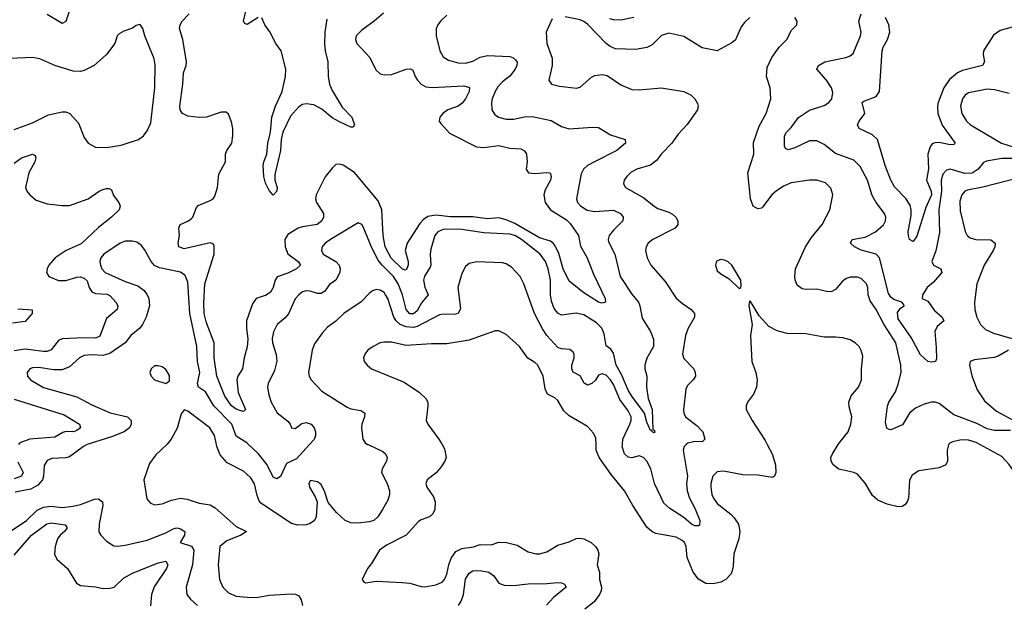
# Model space of a CAD drawing. Header units: inches. Extents: x 1843162 to 1959474, y 907081 to 1016326.
# Tile 460 of 656: x 1890901 to 1896223, y 989142 to 992298. Entities that reach past the tile are written whole.
import ezdxf

# ---------------------------------------------------------------- set-up
doc = ezdxf.new("R2010")
doc.units = ezdxf.units.IN
doc.header["$MEASUREMENT"] = 0
doc.layers.add('B8998', color=7, linetype='Continuous')
doc.layers.add('B8999', color=7, linetype='Continuous')

msp = doc.modelspace()

# ---------------------------------------------------------------- linework, layer by layer
at = {"layer": 'B8998', "color": 5}
for points, elevation in [([(1891264.6, 990000), (1891244.9, 989990), (1891170, 989934.3), (1891150, 989929.2), (1891074.8, 989925.2), (1891050, 989914.5), (1891033.2, 989886.8), (1891029.6, 989830), (1891023.6, 989810), (1890999.2, 989780.8), (1890960.4, 989759.6), (1890876.9, 989743.1)], 540), ([(1891695.5, 990000), (1891635.9, 989944.1), (1891602.3, 989897.7), (1891572.4, 989810), (1891587.4, 989707.4), (1891605.2, 989685.2), (1891630, 989674.4), (1891670, 989679.6), (1891721, 989699), (1891770, 989711), (1891805.9, 989705.9), (1891870, 989683.6), (1891930, 989673.8), (1891957.4, 989657.4), (1892070, 989556.5), (1892127.3, 989530), (1892096.3, 989510), (1892019.4, 989480.6), (1891982.7, 989450), (1891974.2, 989350), (1891981.2, 989270), (1891998, 989230), (1892030, 989198), (1892070, 989179.7), (1892150, 989173.7), (1892190, 989175.3), (1892250, 989186), (1892370, 989192.7), (1892391, 989191), (1892410, 989181.7), (1892421.3, 989161.3), (1892428.8, 989130)], 560), ([(1892784.4, 990000), (1892863, 989963), (1892878.7, 989950), (1892887.4, 989930), (1892883.1, 989910), (1892860.3, 989870), (1892856.9, 989850), (1892886.7, 989790), (1892899, 989750), (1892900.2, 989730), (1892890, 989699.5), (1892861.5, 989650), (1892836, 989610), (1892814.9, 989590), (1892790, 989582.2), (1892730, 989575), (1892690, 989578), (1892660.5, 989590), (1892612.2, 989632.2), (1892567.4, 989687.4), (1892550, 989743.7), (1892530, 989783.5), (1892510, 989799.2), (1892473.4, 989806.6), (1892463.1, 989790), (1892466.3, 989770), (1892497.3, 989717.3), (1892507.9, 989690), (1892502.8, 989610), (1892494.4, 989590), (1892470, 989572.7), (1892450, 989567.1), (1892404.9, 989564.9), (1892370, 989573.8), (1892204, 989684), (1892195.3, 989695.3), (1892184.9, 989724.9), (1892170, 989787.6), (1892150, 989821), (1892110, 989856.8), (1892022.2, 989902.2), (1891984, 989944), (1891965.8, 989990), (1891963.8, 990000)], 560), ([(1892467.7, 990000), (1892396.8, 989923.2), (1892342.7, 989897.3), (1892310, 989828.2), (1892290, 989815.4), (1892270, 989824.7), (1892237.8, 989890), (1892190, 989951.2), (1892138.2, 990000)], 540), ([(1893184, 990000), (1893197.5, 989977.5), (1893206.4, 989930), (1893199.3, 989910), (1893179.7, 989880.3), (1893151.7, 989848.3), (1893103.7, 989810), (1893096, 989790), (1893101.5, 989770), (1893137, 989717), (1893145.8, 989690), (1893144.7, 989650), (1893134.6, 989625.4), (1893116.4, 989610), (1893070, 989594.2), (1893055.5, 989584.5), (1892989.1, 989510.9), (1892883.5, 989456.5), (1892845.3, 989430), (1892802.8, 989357.2), (1892781, 989330), (1892752, 989270), (1892759.6, 989259.6), (1892770, 989252), (1892830, 989261.6), (1892970, 989254.6), (1893010, 989250.3), (1893070, 989232.2), (1893090, 989230.3), (1893150, 989241.8), (1893183.7, 989256.3), (1893197.2, 989270), (1893210, 989299.1), (1893220.6, 989350), (1893233.7, 989386.3), (1893257.5, 989422.5), (1893290, 989438.5), (1893352.9, 989447.1), (1893390, 989460.5), (1893450, 989458.3), (1893490, 989472.1), (1893531.6, 989471.6), (1893590, 989455.8), (1893650, 989421.1), (1893690, 989410.2), (1893710, 989409.3), (1893750, 989420.2), (1893810, 989456.5), (1893870, 989474.6), (1893908.1, 989491.9), (1893930, 989493.8), (1893950.2, 989490.2), (1893990, 989470.3), (1894013.7, 989450), (1894026.3, 989430), (1894030.2, 989410), (1894022.2, 989350), (1894034, 989310), (1894034, 989270), (1894046, 989230), (1894044.3, 989210), (1894034.6, 989190), (1894006.1, 989150), (1893955.5, 989110)], 580), ([(1894941.9, 990000), (1894967.9, 989950), (1894986.3, 989890), (1894988.5, 989850), (1894980.5, 989830), (1894970, 989822.4), (1894890, 989834.6), (1894810, 989836.8), (1894704.3, 989855.7), (1894670, 989852.4), (1894647.4, 989830), (1894636.1, 989790), (1894635.8, 989770), (1894642.8, 989730), (1894651.4, 989710), (1894670, 989682.3), (1894744.2, 989624.2), (1894763.5, 989603.5), (1894785.2, 989570), (1894793.6, 989530), (1894787.8, 989490), (1894760.2, 989410), (1894758.1, 989341.9), (1894750.2, 989310), (1894742.6, 989297.4), (1894717.4, 989270), (1894690, 989256.8), (1894650, 989247.5), (1894610, 989249.9), (1894570, 989272.8), (1894541.4, 989310), (1894509.3, 989389.3), (1894502.3, 989450), (1894493.7, 989470), (1894482.3, 989482.3), (1894450, 989499.4), (1894338.9, 989518.9), (1894317.1, 989530), (1894290, 989552.9), (1894214, 989670), (1894169.8, 989750), (1894097.7, 989837.7), (1894032.1, 989930), (1894017.3, 989970), (1894016.1, 990000)], 580), ([(1894503.3, 990000), (1894492.9, 989990), (1894486.5, 989970), (1894510.1, 989830), (1894505.2, 989790), (1894507.8, 989750), (1894520.7, 989710), (1894550, 989655.8), (1894576.8, 989590), (1894575.1, 989564.9), (1894570, 989560.4), (1894550, 989560.9), (1894531.1, 989570), (1894490, 989605.5), (1894414.5, 989654.5), (1894382.8, 989682.8), (1894331.1, 989790), (1894311.6, 989870), (1894290.7, 989910), (1894272, 989930), (1894250, 989939.8), (1894210, 989928.6), (1894190, 989931.9), (1894170, 989949.7), (1894157.6, 989990), (1894158.3, 990000)], 560), ([(1895922, 990000), (1895921.1, 989998.9), (1895913.1, 989970), (1895915.2, 989910), (1895906, 989890), (1895870, 989874.5), (1895761.7, 989858.3), (1895724.6, 989835.4), (1895710, 989808), (1895704.2, 989710), (1895697, 989690), (1895684.9, 989675.1), (1895670, 989666), (1895650, 989663.5), (1895590, 989677.6), (1895539.4, 989699.4), (1895510, 989724.7), (1895470, 989791.2), (1895430, 989839.7), (1895410, 989849.7), (1895327.9, 989867.9), (1895296.9, 989890), (1895286.3, 989910), (1895285.4, 989930), (1895293.3, 989950), (1895325.4, 990000)], 580), ([(1896569.4, 990000), (1896630, 989943.5), (1896650, 989928.7), (1896710, 989898.6), (1896791.7, 989870), (1896797.6, 989850), (1896742.3, 989810), (1896731.3, 989790), (1896730.2, 989769.8), (1896723.7, 989756.3), (1896711.4, 989748.6), (1896635.4, 989795.4), (1896490, 989860.2), (1896447.1, 989872.9), (1896410, 989876.8), (1896382.4, 989870), (1896364.9, 989850), (1896357.4, 989802.6), (1896350, 989795.1), (1896330, 989798.5), (1896306, 989810), (1896250, 989892.7), (1896210, 989936.5), (1896091.2, 990000)], 580), ([(1890890, 989907.2), (1890919.5, 989850), (1890911.1, 989830), (1890870, 989814.2)], 520), ([(1890850, 989529.4), (1890938, 989590), (1890995.2, 989644.8), (1891030, 989662.2), (1891070, 989667.2), (1891130, 989659.6), (1891190, 989666.8), (1891230, 989675.4), (1891304.9, 989704.9), (1891326.7, 989706.7), (1891348.8, 989690), (1891350.2, 989670.2), (1891330.2, 989570), (1891329, 989529), (1891339.3, 989510), (1891370, 989477.1), (1891410, 989453.4), (1891430.3, 989450.3), (1891470, 989455.8), (1891590, 989482.9), (1891690, 989523), (1891730, 989544.6), (1891750, 989549.3), (1891770, 989545.4), (1891793.1, 989530), (1891791.5, 989510), (1891768.4, 989470), (1891830, 989450.2), (1891841.9, 989430), (1891834.6, 989350), (1891799.7, 989230), (1891804.9, 989190), (1891823.5, 989163.5), (1891861.5, 989130)], 540), ([(1890870, 989401.6), (1890964.9, 989510), (1891048.2, 989571.8), (1891070, 989576.5), (1891146.2, 989566.2), (1891157.1, 989550), (1891142.6, 989530), (1891118.6, 989510), (1891105.5, 989490), (1891091.8, 989450), (1891088, 989408), (1891100.6, 989380.6), (1891158.3, 989330), (1891207.6, 989250), (1891230, 989238.2), (1891311.2, 989231.2), (1891350, 989222.3), (1891390, 989223.5), (1891410.4, 989229.6), (1891462.4, 989277.6), (1891510, 989305.2), (1891650, 989359.9), (1891690.4, 989370), (1891700.6, 989350), (1891693.4, 989330), (1891628.3, 989231.7), (1891612.5, 989190), (1891607.7, 989127.7)], 520), ([(1893273.1, 989130), (1893287.1, 989152.9), (1893299.9, 989190), (1893310, 989272), (1893330, 989304.7), (1893350, 989317.1), (1893390, 989318.7), (1893437.1, 989310), (1893464, 989290), (1893491, 989251), (1893520.1, 989240.1), (1893570, 989238.1), (1893650, 989247.4), (1893750, 989248.2), (1893810, 989254), (1893830, 989253), (1893845.8, 989245.8), (1893854.6, 989230), (1893786.1, 989173.9), (1893747.4, 989132.6)], 560)]:
    msp.add_lwpolyline(points, dxfattribs=dict(at, elevation=elevation))
at = {"layer": 'B8999', "color": 5}
for points, elevation in [([(1892190, 992309.9), (1892130, 992272.8), (1892116.9, 992276.9), (1892110.9, 992290), (1892142.7, 992430)], 480), ([(1891175.8, 992364.2), (1891150, 992287.3), (1891130, 992277.7), (1891050, 992325.6)], 520), ([(1892866.5, 992333.5), (1892817.5, 992290), (1892750, 992241.9), (1892719.8, 992210), (1892715.5, 992190), (1892723.5, 992170), (1892793.6, 992093.6), (1892826, 992026), (1892850, 992005), (1892870, 991999), (1892910, 992001.8), (1892990, 992030.1), (1893012.8, 992032.8), (1893025.5, 992025.5), (1893038.8, 991990), (1893051.5, 991970), (1893070.3, 991950), (1893095.7, 991935.7), (1893130.8, 991930.8), (1893300.9, 991940.9), (1893331.9, 991931.9), (1893330.2, 991910), (1893310.1, 991870), (1893293.1, 991846.9), (1893270, 991830.6), (1893214.9, 991810), (1893187.7, 991790), (1893171.8, 991770), (1893168.5, 991750), (1893176.3, 991736.3), (1893224.1, 991684.1), (1893370, 991610.2), (1893410, 991607.1), (1893490, 991618.2), (1893550, 991602.9), (1893610, 991599.5), (1893628.7, 991588.7), (1893639.5, 991570), (1893643.1, 991530), (1893638, 991490), (1893650.4, 991470.4), (1893686.2, 991466.2), (1893750, 991471.8), (1893768.9, 991468.9), (1893774.3, 991450), (1893769.2, 991430), (1893741.7, 991378.3), (1893734.3, 991350), (1893741.8, 991310), (1893769.3, 991270), (1893855.9, 991215.9), (1893875.4, 991195.4), (1893920.7, 991130), (1893932.7, 991072.7), (1893968.9, 991010), (1894002.3, 990922.3), (1894066, 990790), (1894067.3, 990770), (1894050, 990765.3), (1894028.4, 990770), (1893950, 990820.3), (1893870, 990884.6), (1893839, 990950), (1893814.4, 991034.4), (1893795.9, 991075.9), (1893784.7, 991090), (1893770, 991099.7), (1893710, 991117.4), (1893576.2, 991196.2), (1893530, 991215.7), (1893490, 991226), (1893430, 991220.6), (1893350, 991232.6), (1893230, 991232), (1893150, 991240.8), (1893106.4, 991233.6), (1893082.6, 991217.4), (1893063.4, 991196.6), (1892994.7, 991090), (1892984.6, 991050), (1893001, 990990), (1893000.6, 990970), (1892990, 990943.1), (1892970, 990948.2), (1892908.3, 991008.3), (1892876.5, 991070), (1892864.5, 991130), (1892857.7, 991270), (1892838.5, 991318.5), (1892710, 991470.9), (1892650, 991511.4), (1892630, 991517.2), (1892610, 991514), (1892590, 991495.8), (1892552.5, 991447.5), (1892503.2, 991350), (1892500.2, 991330), (1892504.1, 991310), (1892542.3, 991250), (1892542.8, 991230), (1892534.6, 991210), (1892508.9, 991190), (1892430, 991178.5), (1892406.3, 991170), (1892350, 991136.2), (1892333.4, 991110), (1892335.1, 991070), (1892350, 991031.5), (1892405.8, 990990), (1892418.3, 990970), (1892396.5, 990950), (1892350, 990927.3), (1892293.2, 990906.8), (1892280.7, 990890), (1892270.9, 990850), (1892256.4, 990823.6), (1892232.6, 990807.4), (1892179.5, 990790), (1892158.4, 990761.6), (1892126.7, 990670), (1892126.1, 990630), (1892134.4, 990570), (1892130.6, 990529.4), (1892114, 990470), (1892104.7, 990410), (1892079.7, 990370), (1892074.5, 990350), (1892081.3, 990281.3), (1892120.4, 990190), (1892110, 990179.6), (1892090, 990184.6), (1892070, 990192.4), (1892046.4, 990210), (1892010, 990261.5), (1891966, 990370), (1891951.1, 990470), (1891952.4, 990550), (1891910, 990659.3), (1891898, 990710), (1891895.8, 990764.2), (1891901, 990870), (1891951.3, 991030), (1891952.7, 991072.7), (1891945.9, 991085.9), (1891930, 991091.4), (1891790, 991059.5), (1891761.1, 991070), (1891756.8, 991090), (1891763.7, 991130), (1891760.6, 991170), (1891767.7, 991190), (1891810, 991207.9), (1891830, 991222.2), (1891836.8, 991230), (1891857, 991283), (1891866.2, 991293.8), (1891930, 991320.3), (1891945.6, 991330), (1891955.7, 991344.3), (1891969.8, 991390), (1891977.5, 991462.5), (1892012.8, 991530), (1892013.4, 991570), (1892019.5, 991590), (1892047.6, 991630), (1892053.3, 991670), (1892053.2, 991710), (1892046.1, 991746.1), (1892030, 991787.6), (1892017.3, 991797.3), (1891990, 991798), (1891910, 991771.6), (1891870, 991769.3), (1891810, 991776.3), (1891781.5, 991790), (1891767.5, 991810), (1891766.5, 991830), (1891783.1, 991950), (1891785.2, 992010), (1891799.9, 992050), (1891802.1, 992070), (1891782.6, 992190), (1891764.7, 992250), (1891767.8, 992270), (1891779.1, 992290), (1891817.1, 992330)], 520), ([(1892560.7, 992300.7), (1892550.1, 992229.9), (1892548.8, 992168.8), (1892552.4, 992130), (1892566.3, 992070), (1892567.8, 991990), (1892574.9, 991950), (1892590, 991915.4), (1892644.1, 991824.1), (1892696, 991770), (1892710.3, 991729.7), (1892702.8, 991717.2), (1892690, 991716.9), (1892630, 991745.2), (1892590, 991767.9), (1892534.2, 991814.2), (1892490, 991837), (1892450, 991842.8), (1892430, 991838.8), (1892410, 991827.1), (1892364.6, 991775.4), (1892323.3, 991690), (1892314.1, 991650), (1892309.5, 991590), (1892279.5, 991460.5), (1892280.6, 991430), (1892292.3, 991390), (1892290.7, 991370), (1892270, 991349.6), (1892250, 991374.5), (1892230, 991413.6), (1892219.6, 991450), (1892215.9, 991510), (1892219.6, 991530), (1892237, 991570), (1892241.6, 991630), (1892257, 991690), (1892263, 991770), (1892283, 991830), (1892320.1, 991910), (1892338, 991990), (1892340.1, 992030), (1892314.3, 992130), (1892285.2, 992170), (1892252, 992232), (1892225.3, 992270), (1892210, 992307.2)], 480), ([(1893210, 992323.1), (1893176, 992290), (1893160.2, 992270), (1893151.3, 992248.7), (1893152.3, 992210), (1893172.4, 992130), (1893190, 992097), (1893218.8, 992078.8), (1893270, 992065.2), (1893310, 992063.5), (1893350, 992073), (1893390, 992095.8), (1893430, 992103.5), (1893550, 992099.2), (1893570, 992092.4), (1893581.3, 992081.3), (1893589, 992069), (1893588, 992050), (1893578.8, 992030), (1893550, 991991.8), (1893510, 991961), (1893485.9, 991934.1), (1893470.8, 991910), (1893455.2, 991870), (1893450.2, 991850), (1893453.1, 991810), (1893466.3, 991786.3), (1893488, 991770), (1893530, 991760.2), (1893570, 991759.1), (1893630, 991773), (1893670, 991775.3), (1893773, 991753), (1893830, 991720.3), (1893870, 991707.7), (1893997.6, 991717.6), (1894030, 991715.6), (1894094.6, 991674.6), (1894173.4, 991650), (1894175.8, 991630), (1894127.9, 991590), (1894007.2, 991530), (1893970, 991508.7), (1893949.1, 991490), (1893936.4, 991463.6), (1893911.1, 991330), (1893916.5, 991310), (1893931.4, 991291.4), (1893968, 991268), (1894010, 991260.7), (1894110, 991268.7), (1894148.9, 991250), (1894162, 991230), (1894161.7, 991210), (1894110, 991160.3), (1894086.8, 991130), (1894082.2, 991110), (1894084.2, 991095.8), (1894118.1, 991030), (1894146.7, 990910), (1894210, 990813.6), (1894245.7, 990770), (1894253.6, 990750), (1894264.5, 990684.5), (1894310, 990612.4), (1894326.2, 990570), (1894326, 990530), (1894290, 990467.3), (1894278.9, 990430), (1894279.7, 990410), (1894291.1, 990370), (1894288.3, 990310), (1894298.4, 990250), (1894318.9, 990190), (1894322.5, 990082.5), (1894330, 990080.7), (1894333.2, 990066.8), (1894330, 990064.2), (1894319.3, 990070), (1894317.5, 990077.5), (1894310, 990076.2), (1894290, 990120.9), (1894278.5, 990170), (1894210, 990261.4), (1894190, 990295.4), (1894156.2, 990376.2), (1894124.6, 990430), (1894110, 990494.7), (1894095.8, 990515.8), (1894070, 990534), (1894059.1, 990599.1), (1894046.7, 990630), (1894018.8, 990658.8), (1893950, 990702.4), (1893909.1, 990710.9), (1893830, 990700.3), (1893810, 990711), (1893790, 990736.4), (1893775.7, 990775.7), (1893769.9, 990810.1), (1893769.9, 990890.1), (1893757.5, 990950), (1893742.7, 990990), (1893713.8, 991030), (1893612.2, 991110), (1893577.3, 991130), (1893550, 991138.8), (1893410, 991145.3), (1893290, 991163.2), (1893210, 991165.7), (1893190, 991162.6), (1893160.3, 991150), (1893143.9, 991130), (1893123.4, 991056.6), (1893119.3, 991030), (1893123, 990970), (1893120.1, 990959.9), (1893088.4, 990911.6), (1893083.8, 990890), (1893090, 990852), (1893108.7, 990810), (1893073.4, 990766.6), (1893050, 990723.4), (1893030, 990708), (1893010, 990707.1), (1892989.9, 990729.9), (1892970.3, 990810), (1892946.4, 990870), (1892920.3, 990910), (1892859.9, 990970), (1892837.9, 990997.9), (1892804, 991064), (1892757.2, 991177.2), (1892750, 991189.6), (1892730, 991199.5), (1892580.3, 991110), (1892551.8, 991090), (1892535.6, 991070), (1892531.6, 991050), (1892541.7, 991030), (1892608.9, 990990), (1892627.3, 990970), (1892633.2, 990950), (1892630.2, 990930), (1892610.2, 990890), (1892574.7, 990865.3), (1892549.5, 990830.5), (1892530, 990816.8), (1892510, 990817), (1892470, 990829.8), (1892450, 990831.6), (1892430, 990825.6), (1892410, 990810.9), (1892390, 990787.8), (1892353.5, 990706.5), (1892335.1, 990684.9), (1892292, 990650), (1892272.7, 990610), (1892265.8, 990574.2), (1892266.5, 990550), (1892287.3, 990487.3), (1892290.9, 990450.9), (1892278.4, 990401.6), (1892244.6, 990330), (1892241, 990310), (1892246.5, 990270), (1892260.7, 990230), (1892292.8, 990172.8), (1892350, 990126), (1892363.2, 990110), (1892370.3, 990090.3), (1892390, 990087.5), (1892426.5, 990113.5), (1892450, 990119.2), (1892476.1, 990110), (1892492, 990090), (1892499.5, 990070), (1892499.8, 990050), (1892492.8, 990027.2), (1892467.7, 990000)], 540), ([(1893778, 992302), (1893747, 992230), (1893749.2, 992170), (1893779, 992090), (1893779, 992050), (1893761.3, 991970), (1893774.8, 991950), (1893818.6, 991938.6), (1893910, 991926.9), (1893930, 991932.9), (1893992.2, 991987.8), (1894010, 991996.9), (1894050, 992002), (1894075.6, 991995.6), (1894150, 991944.9), (1894210, 991920.4), (1894250, 991918.7), (1894370, 991929.1), (1894491.3, 991910), (1894530.3, 991890.3), (1894550.3, 991870.3), (1894564.7, 991844.7), (1894568.2, 991830), (1894563.8, 991810), (1894508.9, 991731.1), (1894460.4, 991679.6), (1894424.9, 991630), (1894370, 991572.8), (1894343.6, 991536.4), (1894310, 991510.7), (1894237.1, 991490), (1894206.5, 991473.5), (1894182.3, 991450), (1894168.9, 991430), (1894163.7, 991410), (1894174.4, 991390), (1894274.5, 991334.5), (1894330, 991289.2), (1894350, 991277.2), (1894410, 991257.5), (1894430, 991245.8), (1894446.7, 991230), (1894457.3, 991210), (1894458.9, 991190), (1894443.8, 991170), (1894323.8, 991110), (1894297, 991090), (1894286.3, 991070), (1894284, 991050), (1894292.7, 991010), (1894312.9, 990970), (1894390, 990882), (1894450, 990792.2), (1894482.6, 990762.6), (1894530.4, 990730), (1894548.7, 990710), (1894548.9, 990690), (1894513.8, 990630), (1894499.2, 990590), (1894484.2, 990490), (1894490, 990466), (1894544.4, 990410), (1894552.7, 990390), (1894553, 990370), (1894540.5, 990350), (1894510, 990319.5), (1894500.7, 990299.3), (1894488.1, 990188.1), (1894490.3, 990170), (1894500.3, 990150), (1894561.9, 990101.9), (1894594, 990070), (1894604.9, 990030), (1894590, 990015.1), (1894550, 990017.1), (1894511.8, 990008.2), (1894503.3, 990000)], 560), ([(1894848, 992310), (1894817.6, 992282.4), (1894801.3, 992258.7), (1894770, 992189.2), (1894750, 992173.2), (1894670, 992129), (1894590, 992146.6), (1894490, 992206.8), (1894410, 992225.8), (1894370, 992213.1), (1894318.7, 992161.3), (1894290, 992147.2), (1894230, 992137.6), (1894121.1, 992141.1), (1894092.3, 992152.3), (1894070, 992168.3), (1893970, 992274.6), (1893950, 992288.8), (1893930, 992297.2), (1893850, 992314)], 560), ([(1894220.4, 992310), (1894150, 992295.2), (1894110, 992297), (1894090, 992302.8)], 540), ([(1896255.7, 990075.7), (1896170, 990075.7), (1896130, 990085.8), (1896074.8, 990114.8), (1895950, 990161.6), (1895870, 990222), (1895850, 990229), (1895830, 990229.9), (1895790, 990219.5), (1895742.5, 990197.5), (1895711.1, 990170), (1895672.9, 990107.1), (1895610, 990079.6), (1895601, 990081), (1895588.2, 990088.2), (1895580.9, 990120.9), (1895592, 990208), (1895599.3, 990230), (1895634.2, 990285.8), (1895650, 990327), (1895664.7, 990390), (1895664.1, 990430), (1895636.5, 990550), (1895571.5, 990651.5), (1895530, 990731.1), (1895497.2, 990777.2), (1895487.3, 990810), (1895485.6, 990850), (1895477.6, 990870), (1895450, 990899.1), (1895430, 990906), (1895390, 990905.1), (1895370, 990899.1), (1895350, 990885.1), (1895310, 990839.7), (1895290, 990828.8), (1895270, 990826.6), (1895210, 990841.4), (1895150, 990838.8), (1895130, 990842), (1895103.1, 990863.1), (1895092, 990890), (1895089.8, 990910), (1895094.8, 990950), (1895148.9, 991070), (1895179.9, 991120.1), (1895238.8, 991190), (1895280.4, 991270), (1895296.3, 991350), (1895286, 991386), (1895255.7, 991415.7), (1895210, 991431), (1895170, 991430.9), (1895070, 991415.3), (1895030, 991397.1), (1894989.1, 991370), (1894966.2, 991350), (1894915.7, 991284.3), (1894910, 991279.1), (1894890, 991275.1), (1894866.2, 991290), (1894850.8, 991330), (1894835.8, 991470), (1894868.5, 991570), (1894866.4, 991633.6), (1894898.6, 991721.4), (1894936.1, 991790), (1894960.4, 991870), (1894957.3, 991930), (1894936.9, 991990), (1894941.5, 992038.5), (1894966.1, 992093.9), (1895006.3, 992150), (1895048.3, 992191.7), (1895070, 992238.7), (1895100.9, 992270), (1895103.7, 992290), (1895089.7, 992309.7)], 560), ([(1896330, 991547.4), (1896210, 991547.2), (1896126.6, 991533.4), (1896110, 991526), (1896080.7, 991490), (1896050, 991467.7), (1896010, 991466.6), (1895930, 991490.4), (1895910, 991484.9), (1895890, 991462.3), (1895881.2, 991430), (1895883, 991370), (1895869.7, 991269.7), (1895873, 991147), (1895852.8, 991047.2), (1895831.5, 990990), (1895839.5, 990970), (1895880.5, 990950), (1895886, 990930), (1895840.8, 990879.2), (1895805.7, 990850), (1895780.5, 990810), (1895778, 990790), (1895810, 990774.9), (1895846.2, 990726.2), (1895887, 990690), (1895895.6, 990670), (1895860.6, 990639.4), (1895847.8, 990612.2), (1895854.7, 990525.3), (1895855.5, 990464.5), (1895851, 990450), (1895830, 990445.2), (1895810, 990449), (1895770, 990485.1), (1895718.5, 990578.5), (1895650, 990679.7), (1895645.9, 990714.1), (1895662.4, 990737.6), (1895680.7, 990750), (1895678.7, 990758.7), (1895669.4, 990770), (1895625.1, 990785.1), (1895610, 990797.5), (1895597.2, 990817.2), (1895549.1, 991010), (1895529.5, 991029.5), (1895450, 991051.5), (1895412.8, 991070), (1895391.6, 991090), (1895401.2, 991110), (1895470, 991122.3), (1895527.3, 991150), (1895570, 991188), (1895581.3, 991210), (1895583.1, 991230), (1895575.1, 991250), (1895529.9, 991309.9), (1895507.8, 991347.8), (1895482.6, 991430), (1895444.4, 991504.4), (1895410, 991538.4), (1895310, 991574.6), (1895250, 991622.4), (1895210, 991643.2), (1895170, 991642.2), (1895090, 991605), (1895054.2, 991594.2), (1895040.6, 991600.6), (1895033.9, 991613.9), (1895035.1, 991670), (1895045.6, 991690), (1895070, 991714.3), (1895110, 991768.3), (1895170, 991807.8), (1895250, 991833.7), (1895274.5, 991850), (1895290.9, 991869.1), (1895295.8, 991904.2), (1895288.4, 991930), (1895262, 991970), (1895209.7, 992030), (1895218, 992050), (1895252, 992070), (1895366.6, 992093.4), (1895390, 992101.7), (1895405.6, 992114.4), (1895446.3, 992210), (1895449, 992230), (1895436.8, 992290), (1895448.8, 992330)], 540), ([(1896310.5, 992270), (1896199.8, 992240.2), (1896165.2, 992214.8), (1896110.2, 992130), (1896108.1, 992110), (1896115.6, 992070), (1896105.5, 992050), (1895997.6, 992022.4), (1895970, 992010.6), (1895926.4, 991973.6), (1895895.5, 991930), (1895865.6, 991850), (1895861.7, 991830), (1895863, 991790), (1895886.8, 991726.8), (1895958, 991630), (1895950, 991623.6), (1895930, 991620.8), (1895870, 991633.3), (1895847.3, 991632.7), (1895832.6, 991627.4), (1895821.5, 991610), (1895809.4, 991570), (1895812.3, 991492.3), (1895802.1, 991430), (1895827.5, 991370), (1895828.6, 991350), (1895798.2, 991281.8), (1895750, 991127.6), (1895730, 991098), (1895710, 991108.7), (1895704.2, 991130), (1895703.7, 991150), (1895718.5, 991238.5), (1895719.8, 991270), (1895714.3, 991294.3), (1895690, 991331.1), (1895630, 991394), (1895610, 991429.7), (1895578.1, 991510), (1895537.3, 991650), (1895510, 991675.1), (1895437.6, 991710), (1895429.8, 991729.8), (1895438.2, 991750), (1895469.8, 991790), (1895453.7, 991850), (1895462.8, 991857.2), (1895530, 991882.7), (1895548.6, 991910), (1895562.5, 992130), (1895568.8, 992150), (1895592.3, 992190), (1895603.4, 992230), (1895598.2, 992270), (1895580.9, 992310)], 520), ([(1890870, 991704), (1890970, 991739.6), (1891055.8, 991784.2), (1891130, 991800.3), (1891150, 991798.9), (1891171.2, 991791.2), (1891217.6, 991737.6), (1891250, 991660.7), (1891270.3, 991630.3), (1891310, 991608.2), (1891370, 991607.2), (1891450, 991618.9), (1891542.7, 991650), (1891569.5, 991670), (1891590, 991696.3), (1891610, 991741), (1891630.8, 991930), (1891633.4, 992053.4), (1891626.7, 992086.7), (1891576.2, 992210), (1891567, 992250), (1891551.1, 992271.1), (1891530, 992266), (1891510, 992252), (1891463.9, 992236.1), (1891438.7, 992221.3), (1891428, 992210), (1891414, 992170), (1891370.3, 992110), (1891303, 992050), (1891250, 992022.3), (1891230, 992017.2), (1891190, 992020.4), (1891091, 992051), (1891010, 992086), (1890970, 992092.6), (1890850, 992087.3)], 540), ([(1896250, 991898.5), (1896170, 991919.1), (1896130, 991921.6), (1896030, 991901.7), (1896010.7, 991889.3), (1895996.6, 991870), (1895986.1, 991830), (1895993.4, 991790), (1896018.9, 991750), (1896040.2, 991730), (1896207, 991630), (1896271.4, 991610)], 540), ([(1890870, 991522.5), (1890909.8, 991550), (1890970.2, 991570.2), (1890983.4, 991563.4), (1890988, 991550), (1890982.5, 991530), (1890950.1, 991470), (1890931.6, 991390), (1890939.5, 991370), (1890955.3, 991350), (1890990, 991321.1), (1891050, 991301.5), (1891130, 991292.8), (1891170, 991293.8), (1891270, 991328.4), (1891330, 991370.2), (1891350, 991379.2), (1891370, 991385.2), (1891384.4, 991384.4), (1891397.4, 991377.4), (1891407.3, 991347.3), (1891436.5, 991310), (1891444.2, 991290), (1891438, 991270), (1891397.2, 991230), (1891326.3, 991173.7), (1891233.6, 991086.4), (1891152.1, 991050), (1891091.6, 991010), (1891058.3, 990970), (1891048.4, 990950), (1891044.9, 990930), (1891057.3, 990910), (1891110, 990887.6), (1891150, 990887.7), (1891210, 990906.1), (1891230, 990906.7), (1891250, 990901), (1891265.6, 990885.6), (1891276.2, 990850), (1891290, 990825.7), (1891310, 990817), (1891373.9, 990813.9), (1891390, 990803.8), (1891419.7, 990770), (1891430.9, 990750), (1891426.7, 990730), (1891370, 990682.4), (1891333.7, 990586.3), (1891310, 990576.1), (1891250, 990578), (1891130, 990572.3), (1891110, 990562.3), (1891070, 990512.3), (1891050, 990504.3), (1891030, 990503.1), (1890930, 990515.4), (1890870, 990506.6)], 520), ([(1896310, 991445.2), (1896107.2, 991392.8), (1896024.2, 991375.8), (1896010, 991369.8), (1895993.2, 991350), (1895982.7, 991317.3), (1895985, 991265), (1896011.8, 991151.8), (1896022.6, 991130), (1896038, 991118), (1896068.9, 991108.9), (1896150, 991107.9), (1896172.6, 991090), (1896171.1, 991070), (1896162.6, 991050), (1896114.7, 990970), (1896075.2, 990870), (1896062, 990770), (1896063.2, 990730), (1896073.8, 990690), (1896094.3, 990650), (1896122, 990622), (1896163.6, 990603.6), (1896276.3, 990570)], 560), ([(1892138.2, 990000), (1892127.6, 990010), (1892070, 990046.1), (1892047.5, 990110), (1891950.5, 990210.5), (1891905.5, 990285.5), (1891867.6, 990310), (1891861.9, 990330), (1891873.7, 990390), (1891862.5, 990450), (1891858, 990530), (1891820.2, 990710), (1891810, 990879), (1891795.1, 990915.1), (1891770, 990933.5), (1891656, 990956), (1891630, 990967.8), (1891610.7, 990990.7), (1891575.6, 991055.6), (1891557.8, 991077.8), (1891534.3, 991094.3), (1891510, 991100.9), (1891470, 991099.8), (1891443.1, 991090), (1891355.3, 991030), (1891339.6, 991010), (1891334, 990990), (1891336.9, 990970), (1891345.4, 990950), (1891362.7, 990930), (1891470, 990881.8), (1891538.5, 990858.5), (1891572.8, 990832.8), (1891590.1, 990810.1), (1891599.2, 990790), (1891601.8, 990750), (1891584.7, 990690), (1891564.9, 990650), (1891550, 990629.7), (1891502, 990590), (1891470, 990549.8), (1891388, 990492), (1891350, 990482.5), (1891290, 990485.2), (1891250, 990481.5), (1891224.6, 990470), (1891170, 990420.3), (1891130, 990404.5), (1891084, 990404), (1891003.2, 990416.8), (1890970, 990414.6), (1890956.3, 990410), (1890941.3, 990390), (1890943.7, 990370), (1890959.5, 990350), (1891030, 990308.8), (1891210, 990258.4), (1891290, 990215.9), (1891390, 990172.5), (1891484, 990150), (1891503.1, 990130), (1891502.6, 990110), (1891493.7, 990090), (1891466, 990070), (1891397.4, 990042.6), (1891270, 990002.7), (1891264.6, 990000)], 540), ([(1894158.3, 990000), (1894160.5, 990030), (1894198.8, 990110), (1894205.6, 990130), (1894205.5, 990150), (1894190, 990183.4), (1894144.7, 990244.7), (1894110, 990325), (1894094.8, 990350), (1894070, 990375.3), (1894050, 990383.7), (1894030, 990376.4), (1894012.2, 990347.8), (1893993.4, 990330), (1893970, 990322), (1893951.6, 990331.6), (1893930, 990371.6), (1893891.5, 990391.5), (1893884.7, 990410), (1893885.7, 990430), (1893898.5, 990470), (1893896.9, 990490), (1893890, 990502.7), (1893874.5, 990514.5), (1893830, 990518.2), (1893810, 990525.2), (1893750.7, 990590.7), (1893726.8, 990626.8), (1893683.2, 990710), (1893625.6, 990870), (1893605.1, 990910), (1893559.7, 990959.7), (1893530, 990978), (1893510, 990983.1), (1893370, 990988.5), (1893330, 990979.7), (1893310, 990962.9), (1893290, 990926), (1893268.1, 990850), (1893284.2, 990735.8), (1893270, 990709), (1893250, 990703), (1893190, 990705.7), (1893170, 990701.8), (1893050, 990638), (1893030, 990634.1), (1892990, 990636.8), (1892957, 990650), (1892934.9, 990670), (1892922.9, 990690), (1892890, 990789.7), (1892878.3, 990810), (1892870, 990822), (1892850, 990835.8), (1892830, 990838.7), (1892808.5, 990831.5), (1892790, 990818), (1892747, 990773), (1892652.2, 990710), (1892610, 990668.2), (1892565.3, 990634.7), (1892536.4, 990603.6), (1892494.9, 990545.1), (1892481.8, 990510), (1892461.5, 990390), (1892465.2, 990370), (1892476, 990350), (1892534.4, 990290), (1892670, 990201.7), (1892690, 990192.9), (1892744.9, 990184.9), (1892766, 990170), (1892765.3, 990150), (1892750.3, 990110), (1892747.6, 990090), (1892756, 990030), (1892768.5, 990010), (1892781.4, 990001.4), (1892784.4, 990000)], 560), ([(1895325.4, 990000), (1895330, 990007.2), (1895378.3, 990070), (1895393.7, 990110), (1895398, 990150), (1895384, 990204), (1895381.8, 990230), (1895395.7, 990264.3), (1895434.7, 990310), (1895451.3, 990350), (1895451.1, 990410), (1895458, 990478), (1895449.7, 990509.7), (1895437.6, 990530), (1895417, 990550), (1895390, 990566), (1895350, 990578), (1895310, 990582), (1895250, 990580.5), (1895150, 990598.9), (1895050, 990600.5), (1894994.9, 990614.9), (1894950, 990639.3), (1894897.2, 990697.2), (1894850, 990778), (1894845.4, 990774.6), (1894842.8, 990750), (1894859.3, 990650), (1894850.4, 990590), (1894858, 990450), (1894880.3, 990390), (1894887.2, 990350), (1894883.7, 990310), (1894867.7, 990272.3), (1894834.9, 990230), (1894828.2, 990210), (1894828.2, 990190), (1894859.5, 990130), (1894930, 990023), (1894941.9, 990000)], 580), ([(1890890, 990734), (1890968.3, 990728.3), (1890968.2, 990710), (1890930, 990665.8), (1890862.6, 990657.4)], 480), ([(1894016.1, 990000), (1894014.7, 990034.7), (1894001.6, 990061.6), (1893970, 990097.6), (1893870, 990156.4), (1893842.8, 990182.8), (1893810, 990238), (1893792.7, 990252.7), (1893753.5, 990273.5), (1893741.8, 990301.8), (1893730.7, 990370.7), (1893700.5, 990430), (1893684.7, 990444.7), (1893647, 990467), (1893602.4, 990530), (1893530, 990595.8), (1893490, 990614.7), (1893470, 990615.8), (1893330, 990564.5), (1893210, 990544.4), (1893125.9, 990545.9), (1892990, 990535.8), (1892910, 990554.2), (1892870, 990553.7), (1892850, 990549.7), (1892810.6, 990530), (1892783, 990510), (1892766, 990490), (1892759.3, 990470), (1892763, 990450), (1892778, 990430), (1892803, 990410), (1892978, 990338), (1893061.1, 990281.1), (1893096.5, 990250), (1893106.3, 990230), (1893107.6, 990210), (1893097.1, 990130), (1893106, 990110), (1893166, 990030), (1893184, 990000)], 580), ([(1896245.3, 990510), (1896190, 990478), (1896168.4, 990471.6), (1896061.5, 990458.5), (1896038.4, 990450), (1896034.2, 990430), (1896048.1, 990371.9), (1896076.9, 990296.9), (1896116.3, 990236.3), (1896181.3, 990181.3), (1896270, 990133.1)], 560), ([(1890870, 990245.8), (1891141.2, 990161.2), (1891223.6, 990110), (1891228.9, 990090), (1891210, 990075.8), (1891190.7, 990070), (1891150, 990071.2), (1891133.6, 990066.4), (1891090, 990040.9), (1890955.5, 990030), (1890901.8, 990010), (1890894, 990000)], 520), ([(1891963.8, 990000), (1891953.8, 990050), (1891927.8, 990090), (1891810, 990180.9), (1891790, 990188.7), (1891773, 990167), (1891751.5, 990088.5), (1891719.5, 990030), (1891697.8, 990002.2), (1891695.5, 990000)], 560), ([(1896091.2, 990000), (1896070, 990011.3), (1896030, 990024.2), (1895990, 990025.7), (1895944, 990016), (1895930.3, 990009.7), (1895922, 990000)], 580)]:
    msp.add_lwpolyline(points, dxfattribs=dict(at, elevation=elevation))
for points, elevation in [([(1894690, 991001.6), (1894667.7, 990992.3), (1894661.6, 990970), (1894670, 990940.7), (1894690, 990923), (1894736.1, 990896.1), (1894790, 990844.7), (1894798, 990850), (1894800.4, 990859.6), (1894798, 990890), (1894749.3, 990970), (1894730, 990989.3), (1894710, 990997)], 580), ([(1891650, 990426.6), (1891630, 990426), (1891610.8, 990410), (1891604.9, 990390), (1891610.6, 990370), (1891630, 990350.6), (1891690, 990330.8), (1891710, 990344.7), (1891710, 990373.2), (1891690, 990406), (1891670, 990420.9)], 560)]:
    msp.add_lwpolyline(points, close=True, dxfattribs=dict(at, elevation=elevation))

doc.saveas('drawing.dxf')
